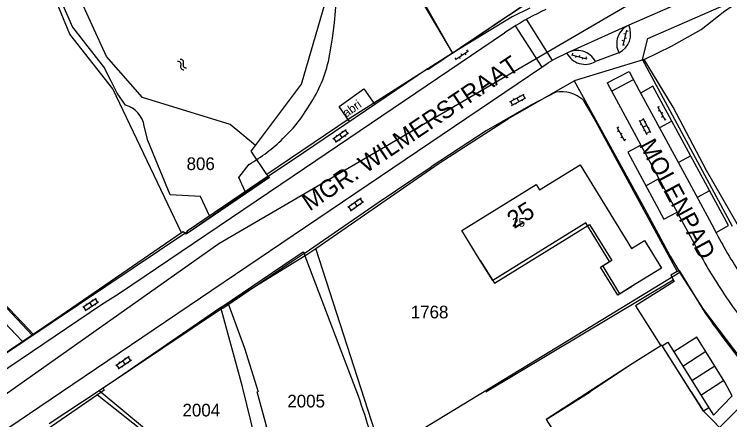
# Model space of a CAD drawing. Extents: x 148816 to 151297, y 399515 to 402500.
# Drawn here: x 150460.3 to 150562.1, y 400246 to 400303.7 of the extents above; entities that cross this region are included whole.
import ezdxf

# ---------------------------------------------------------------- set-up
doc = ezdxf.new("R2010")
doc.units = 0
for name, color, linetype in [('B01 Hoofdgebouw  [D] Norm', 7, 'Continuous'), ('B01 Hoofdgebouw  [T] Norm', 7, 'Continuous'), ('B01 hoofgebouw', 7, 'Continuous'), ('G01 perceelsgrens', 7, 'Continuous'), ('G02 sectiegrens', 7, 'Continuous'), ('Q21 Lichtmast  Gem', 7, 'Continuous'), ('S02 Open verharding  Norm', 7, 'Continuous'), ('S05 Water  Norm', 7, 'Continuous'), ('T03 Hek raster  [T] Norm', 7, 'Continuous'), ('T04 Haag heg  [D] Gem', 7, 'Continuous'), ('T09 Insteek water  [T] Norm', 7, 'Continuous'), ('V00 Kant verharding algemeen  [T] Norm', 7, 'Continuous'), ('V00 Kant verharding algemeen secundair  [D] Gem', 7, 'Continuous'), ('V00 Kant verharding algemeen secundair  [T] Gem', 7, 'Continuous'), ('V00 Kant verharding algemeen secundair  [T] Norm', 7, 'Continuous'), ('Z01 perceelnummer', 7, 'Continuous'), ('Z02 huisnummer', 7, 'Continuous'), ('Z02 Huisnummer  [Tekst] Norm', 7, 'Continuous'), ('Z06 straatnaam', 7, 'Continuous'), ('Z19 Overige Tekst  [Tekst] Gem', 7, 'Continuous')]:
    doc.layers.add(name, color=color, linetype=linetype)

msp = doc.modelspace()

# ---------------------------------------------------------------- linework, layer by layer
at = {"layer": 'B01 Hoofdgebouw  [D] Norm'}
for p, q in [((150541.65, 400274.01), (150528.4, 400265.82)), ((150545.05, 400268.51), (150541.65, 400274.01)), ((150528.4, 400265.82), (150526.64, 400268.68)), ((150543.74, 400267.7), (150545.05, 400268.51)), ((150546.2, 400263.74), (150543.74, 400267.7)), ((150548.15, 400264.97), (150546.2, 400263.74)), ((150548.25, 400253.96), (150542.26, 400250)), ((150535.99, 400246.05), (150542.26, 400250))]:
    msp.add_line(p, q, dxfattribs=at)
at = {"layer": 'B01 Hoofdgebouw  [T] Norm'}
for p, q in [((150535.06, 400278.71), (150540.85, 400282.26)), ((150540.85, 400282.26), (150548.16, 400270.35)), ((150524.01, 400272.93), (150534.59, 400279.47)), ((150534.59, 400279.47), (150535.06, 400278.71)), ((150526.64, 400268.68), (150524.01, 400272.93)), ((150548.16, 400270.35), (150550.02, 400271.49)), ((150550.02, 400271.49), (150552.41, 400267.58)), ((150552.41, 400267.58), (150548.15, 400264.97)), ((150552.48, 400256.63), (150548.25, 400253.96)), ((150556.66, 400250), (150552.48, 400256.63)), ((150556.66, 400250), (150558.4, 400247.24)), ((150558.4, 400247.24), (150573.7, 400231.8))]:
    msp.add_line(p, q, dxfattribs=at)
at = {"layer": 'B01 hoofgebouw'}
for points in [[(150526.64, 400268.68), (150524.01, 400272.93), (150534.59, 400279.47), (150535.06, 400278.71), (150540.85, 400282.26), (150548.16, 400270.35), (150550.02, 400271.49), (150552.41, 400267.58), (150548.15, 400264.97)], [(150526.64, 400268.68), (150528.64, 400265.45), (150542.2, 400273.78), (150545.35, 400268.66), (150544.06, 400267.87), (150546.47, 400263.94), (150548.15, 400264.97)], [(150559.56, 400224.83), (150563.08, 400221.28), (150573.7, 400231.8), (150558.4, 400247.24), (150552.48, 400256.63), (150548.25, 400253.96)], [(150548.25, 400253.96), (150535.99, 400246.05), (150543.96, 400233.56), (150548.15, 400236.34), (150559.56, 400224.83)]]:
    msp.add_lwpolyline(points, dxfattribs=at)
at = {"layer": 'G01 perceelsgrens'}
for points in [[(150494.62, 400285.03), (150501.2, 400293.74), (150504.59, 400305.44), (150504.12, 400312.34), (150503.23, 400317.16), (150498.05, 400331.78), (150497.42, 400332.57), (150485.36, 400343.17), (150479.64, 400350.38), (150476.09, 400356.75), (150473.3, 400361.88), (150463.61, 400371.64)], [(150484.1, 400272.59), (150474.31, 400293.09), (150468.19, 400300.85), (150463.92, 400311.21), (150460.94, 400320.14), (150461.55, 400322.56), (150461.21, 400324.44)], [(150494.62, 400285.03), (150491.03, 400288.02), (150478.56, 400291.83), (150473.42, 400297.69), (150461.21, 400324.44)], [(150510.08, 400320.41), (150522.69, 400298.16)], [(150549.94, 400297.26), (150553.85, 400299.13), (150558.06, 400301.52), (150561.43, 400304.17), (150564.91, 400306.51), (150569.56, 400308.58), (150579.91, 400312.76)], [(150522.69, 400298.16), (150532.95, 400305.06)], [(150549.94, 400297.26), (150539.99, 400294.23)], [(150678.11, 400218.14), (150667.82, 400218.8), (150655.15, 400218.97), (150638.91, 400219.46), (150631.73, 400221.28), (150627.83, 400222.85), (150623.11, 400224.74), (150618.73, 400226.75), (150615.4, 400228.39), (150607.67, 400232.51), (150603.35, 400235.35), (150598.98, 400238.33), (150594.31, 400241.41), (150586.98, 400246.58), (150583.13, 400249.64), (150579.84, 400252.67), (150576.6, 400256.06), (150572.84, 400260.09), (150570.13, 400263.7), (150567.04, 400267.7), (150563.89, 400272.67), (150558.84, 400281.47), (150554.07, 400290.46), (150549.94, 400297.26)], [(150503.21, 400270.37), (150520.78, 400282.51), (150530.64, 400288.86), (150539.99, 400294.23)], [(150539.99, 400294.23), (150542.58, 400289.58), (150549.99, 400276.07), (150553.67, 400269.26), (150555.03, 400266.98)], [(150496.27, 400280.9), (150494.02, 400284.22), (150494.62, 400285.03)], [(150489.7, 400261.98), (150502.11, 400269.61), (150503.21, 400270.37)], [(150512.67, 400241.19), (150503.21, 400270.37)], [(150555.03, 400266.98), (150535.7, 400255.16), (150512.67, 400241.19)], [(150555.03, 400266.98), (150555.29, 400266.53), (150558.35, 400261.75), (150562.68, 400256.06), (150565.57, 400252.37), (150571.56, 400246.07), (150574.73, 400242.91), (150578.86, 400239.44), (150581.07, 400237.94)], [(150459.29, 400261.84), (150462.84, 400258.04)], [(150489.7, 400261.98), (150475, 400251.89), (150472.38, 400250.15)], [(150497.84, 400230.41), (150497.24, 400233.9), (150494.6, 400243.33), (150492.78, 400250.71), (150489.7, 400261.98)], [(150472.38, 400250.15), (150465.27, 400245.43)], [(150482.22, 400241.98), (150472.38, 400250.15)]]:
    msp.add_lwpolyline(points, dxfattribs=at)
at = {"layer": 'G02 sectiegrens'}
for points in [[(150533.7, 400304.57), (150531.16, 400303.34), (150522.69, 400298.16)], [(150522.69, 400298.16), (150507.95, 400288.8), (150496.27, 400280.9)], [(150496.27, 400280.9), (150496.42, 400280.52), (150484.79, 400272.42), (150484.35, 400272.76), (150484.1, 400272.59)], [(150484.1, 400272.59), (150466.21, 400260.33), (150462.84, 400258.04)], [(150462.84, 400258.04), (150459.64, 400255.87), (150445.3, 400246.21), (150437.6, 400240.77)]]:
    msp.add_lwpolyline(points, dxfattribs=at)
at = {"layer": 'Q21 Lichtmast  Gem'}
msp.add_lwpolyline([(150470.02, 401545.9), (150556.48, 401148.68), (150587.33, 401006.96), (150639.15, 400861.23), (150792, 400651.61), (150911.82, 400487.27), (150967.93, 400385.83), (150992.88, 400314.71), (150864.37, 400354.64), (150785.76, 400358.38), (150705.9, 400348.4), (150564.28, 400314.71), (150489.42, 400271.04), (150319.72, 400151.26), (150222.4, 400100.1), (150103.26, 400037.48), (150071.61, 400097.7), (150036.48, 400058.92), (149995.31, 400040.21), (149954.13, 400021.49), (149930.42, 400026.48), (149891.12, 400015.25), (149831.23, 399977.82), (149652.8, 400166.23)], dxfattribs=at)
at = {"layer": 'S02 Open verharding  Norm'}
for p, q in [((150547.47, 400301.44), (150546.91, 400299.26)), ((150547.44, 400301.32), (150547.68, 400301.26)), ((150547.31, 400300.83), (150547.07, 400300.9)), ((150547.19, 400300.35), (150547.43, 400300.29)), ((150547.07, 400299.87), (150546.82, 400299.93)), ((150546.94, 400299.38), (150547.18, 400299.32)), ((150523.09, 400297.23), (150524.96, 400298.48)), ((150524.44, 400298.13), (150524.58, 400297.93)), ((150524.86, 400298.41), (150524.72, 400298.62)), ((150523.2, 400297.3), (150523.06, 400297.5)), ((150523.61, 400297.58), (150523.75, 400297.37)), ((150524.03, 400297.85), (150523.89, 400298.06)), ((150539.64, 400297.92), (150541.81, 400297.34)), ((150539.76, 400297.89), (150539.82, 400298.13)), ((150540.24, 400297.76), (150540.18, 400297.52)), ((150540.73, 400297.63), (150540.79, 400297.87)), ((150541.21, 400297.5), (150541.15, 400297.26)), ((150541.69, 400297.37), (150541.76, 400297.62)), ((150530.82, 400291.25), (150532.86, 400292.31)), ((150532.21, 400292.15), (150532.28, 400292.01)), ((150533, 400291.71), (150532.72, 400292.24)), ((150531.22, 400290.79), (150530.95, 400291.32)), ((150531.09, 400290.72), (150533.13, 400291.78)), ((150531.32, 400291.69), (150531.39, 400291.55)), ((150531.67, 400291.02), (150531.74, 400290.89)), ((150531.84, 400291.78), (150532.11, 400291.25)), ((150532.56, 400291.48), (150532.62, 400291.35)), ((150551.85, 400290.56), (150552.95, 400288.6)), ((150551.91, 400290.45), (150552.13, 400290.57)), ((150552.15, 400290.01), (150551.94, 400289.89)), ((150552.4, 400289.58), (150552.62, 400289.7)), ((150552.64, 400289.14), (150552.43, 400289.02)), ((150549.26, 400288.62), (150550.32, 400286.58)), ((150549.33, 400288.49), (150549.86, 400288.77)), ((150549.56, 400288.05), (150549.43, 400287.98)), ((150549.79, 400288.9), (150550.86, 400286.86)), ((150550.22, 400288.39), (150550.09, 400288.32)), ((150552.89, 400288.71), (150553.11, 400288.83)), ((150505.67, 400285.97), (150507.55, 400287.3)), ((150506.93, 400287.04), (150507.02, 400286.92)), ((150507.77, 400286.72), (150507.43, 400287.21)), ((150546.06, 400287.64), (150547.18, 400285.69)), ((150546.12, 400287.53), (150546.34, 400287.66)), ((150546.37, 400287.1), (150546.16, 400286.98)), ((150550.32, 400287.88), (150549.79, 400287.6)), ((150550.02, 400287.16), (150549.89, 400287.09)), ((150550.26, 400286.72), (150550.79, 400286.99)), ((150550.69, 400287.51), (150550.55, 400287.44)), ((150506.14, 400285.57), (150505.79, 400286.06)), ((150506.01, 400285.48), (150507.9, 400286.8)), ((150506.11, 400286.47), (150506.2, 400286.35)), ((150506.61, 400286.63), (150506.95, 400286.14)), ((150507.36, 400286.43), (150507.45, 400286.31)), ((150546.62, 400286.67), (150546.84, 400286.79)), ((150546.87, 400286.23), (150546.65, 400286.11)), ((150547.12, 400285.8), (150547.33, 400285.92)), ((150506.55, 400285.85), (150506.63, 400285.73)), ((150507.79, 400276.23), (150509.68, 400277.56)), ((150508.14, 400275.74), (150510.02, 400277.07)), ((150508.74, 400276.9), (150509.08, 400276.4)), ((150509.06, 400277.31), (150509.14, 400277.18)), ((150509.9, 400276.98), (150509.55, 400277.47)), ((150508.26, 400275.83), (150507.92, 400276.32)), ((150508.24, 400276.73), (150508.33, 400276.61)), ((150508.67, 400276.12), (150508.76, 400275.99)), ((150509.49, 400276.69), (150509.58, 400276.57)), ((150470.06, 400262.05), (150471.98, 400263.3)), ((150470.38, 400261.54), (150472.31, 400262.8)), ((150470.52, 400262.53), (150470.6, 400262.4)), ((150471.02, 400262.67), (150471.35, 400262.17)), ((150471.36, 400263.07), (150471.44, 400262.95)), ((150472.19, 400262.71), (150471.86, 400263.22)), ((150470.51, 400261.62), (150470.18, 400262.13)), ((150470.93, 400261.9), (150471.01, 400261.77)), ((150471.77, 400262.44), (150471.85, 400262.32)), ((150474.75, 400253.75), (150476.65, 400255.06)), ((150475.09, 400253.26), (150476.99, 400254.56)), ((150475.7, 400254.4), (150476.04, 400253.91)), ((150476.03, 400254.81), (150476.11, 400254.69)), ((150476.86, 400254.48), (150476.52, 400254.97)), ((150475.21, 400253.34), (150474.87, 400253.84)), ((150475.2, 400254.25), (150475.29, 400254.12)), ((150475.63, 400253.63), (150475.71, 400253.5)), ((150476.45, 400254.19), (150476.53, 400254.07))]:
    msp.add_line(p, q, dxfattribs=at)
at = {"layer": 'S05 Water  Norm'}
for centre, start, end in [((150483.98, 400296.84), 335.0555, 98.9105), ((150483.62, 400296.56), 335.0555, 98.9105), ((150484.39, 400296.21), 155.0555, 278.9105), ((150484.75, 400296.48), 155.0555, 278.9105)]:
    msp.add_arc(centre, 0.425, start, end, dxfattribs=at)
at = {"layer": 'T03 Hek raster  [T] Norm'}
msp.add_line((150548.73, 400262.24), (150552.33, 400256.54), dxfattribs=at)
at = {"layer": 'T04 Haag heg  [D] Gem'}
for p, q in [((150509.92, 400319.8), (150522.68, 400298.13)), ((150463.08, 400258.1), (150448.5, 400273.41)), ((150461.42, 400257.19), (150446.99, 400272.35)), ((150527.42, 400250), (150554.1, 400265.94)), ((150472.16, 400249.58), (150480, 400243.37))]:
    msp.add_line(p, q, dxfattribs=at)
msp.add_lwpolyline([(150427.3, 400296.1), (150448.5, 400273.41), (150446.99, 400272.35), (150461.42, 400257.19)], dxfattribs=at)
at = {"layer": 'T09 Insteek water  [T] Norm'}
for p, q in [((150474.06, 400294.27), (150473.14, 400296.02)), ((150474.97, 400292.47), (150474.06, 400294.27)), ((150476.15, 400290.76), (150474.97, 400292.47)), ((150501.08, 400288.84), (150502.07, 400290.38)), ((150498.55, 400286), (150500, 400287.47)), ((150482.47, 400278.01), (150479.32, 400285.71)), ((150492.27, 400280.49), (150493.74, 400282.35)), ((150493.19, 400278.5), (150492.27, 400280.49)), ((150486.83, 400277.79), (150482.47, 400278.01)), ((150488.08, 400275.03), (150486.83, 400277.79)), ((150507.33, 400254.61), (150501.58, 400269.67)), ((150490.79, 400262.4), (150493.06, 400256.19)), ((150493.06, 400256.19), (150495.01, 400250)), ((150509.06, 400250), (150507.33, 400254.61))]:
    msp.add_line(p, q, dxfattribs=at)
msp.add_lwpolyline([(150398.05, 400372.74), (150405.03, 400371.86), (150416.75, 400370.8), (150420.29, 400370.29), (150425.05, 400371.5), (150426, 400372.51), (150429.73, 400377.1), (150435.64, 400373.4), (150440.65, 400369.33), (150445.02, 400365.53), (150449.42, 400361.71), (150451.74, 400359.28), (150454.73, 400355.74), (150460.41, 400348.81), (150463.24, 400341.01), (150462.86, 400334.86), (150460.62, 400327.67), (150462.37, 400318.68), (150463.64, 400313.12), (150468.57, 400301.86), (150473.14, 400296.02)], dxfattribs=at)
for centre, radius, start, end in [((150445.89, 400308.76), 60.3, 348.72, 5.6679), ((150486.02, 400301.53), 19.54, 325.2191, 346.4848), ((150475.06, 400287.11), 3.81, 9.9732, 73.3414), ((150480.14, 400305.26), 26.65, 300.6867, 313.6983), ((150378.37, 400215.27), 121.56, 8.3841, 16.6031), ((150401.15, 400211.22), 114.67, 14.2638, 19.7685)]:
    msp.add_arc(centre, radius, start, end, dxfattribs=at)
at = {"layer": 'V00 Kant verharding algemeen  [T] Norm'}
for p, q in [((150530.8, 400303.59), (150519.19, 400295.79)), ((150531.11, 400301.71), (150530.1, 400301.05)), ((150500, 400280.7), (150530.1, 400301.05)), ((150519.12, 400295.9), (150500, 400283)), ((150519.12, 400295.9), (150519.19, 400295.79)), ((150506.53, 400290.58), (150510.06, 400293.09)), ((150510.06, 400293.09), (150511.62, 400290.85)), ((150508.04, 400288.43), (150506.53, 400290.58)), ((150500.02, 400287.49), (150501.08, 400288.84)), ((150479.32, 400285.71), (150478.81, 400287.77)), ((150500, 400287.47), (150500.02, 400287.49)), ((150500, 400283), (150496.5, 400280.64)), ((150512.11, 400276.93), (150519.63, 400281.97)), ((150475.3, 400264), (150500, 400280.7)), ((150484.89, 400272.87), (150496.43, 400280.69)), ((150496.61, 400280.47), (150485.06, 400272.62)), ((150496.5, 400280.63), (150496.61, 400280.47)), ((150501.58, 400269.67), (150512.11, 400276.93)), ((150484.88, 400272.69), (150450.96, 400250)), ((150485.06, 400272.62), (150484.89, 400272.87)), ((150467.01, 400250), (150500, 400272.26)), ((150500, 400268.93), (150501.42, 400269.89)), ((150501.58, 400269.67), (150500, 400268.6)), ((150501.42, 400269.89), (150501.58, 400269.67)), ((150489.84, 400262.1), (150500, 400268.93)), ((150500, 400268.6), (150489.98, 400261.85)), ((150472.72, 400262.43), (150475.3, 400264)), ((150454.29, 400250), (150472.72, 400262.43)), ((150489.95, 400261.9), (150472.97, 400250.49)), ((150489.98, 400261.85), (150489.84, 400262.1)), ((150472.97, 400250.49), (150473.1, 400250.22)), ((150445.41, 400235.43), (150467.01, 400250)), ((150472.78, 400250), (150453.51, 400236.78)), ((150473.1, 400250.22), (150472.78, 400250))]:
    msp.add_line(p, q, dxfattribs=at)
for points in [[(150562.52, 400273.52), (150549.72, 400297.23), (150550.5, 400300.24), (150565.05, 400306.64), (150566.21, 400307), (150570.49, 400308.82), (150570.47, 400308.94), (150578.58, 400312.22)], [(150530.8, 400303.59), (150533.76, 400305.58), (150534.24, 400308.94)], [(150563.91, 400309.21), (150547.78, 400302.13)], [(150547.78, 400302.13), (150539.48, 400298.41)], [(150538.95, 400298.17), (150537.3, 400297.33), (150536.31, 400296.76)], [(150500, 400272.26), (150535.4, 400296.15), (150536.31, 400296.76)], [(150547.81, 400295.56), (150549.24, 400292.86), (150555.68, 400281.01), (150559.6, 400273.77)], [(150544.68, 400293.91), (150552.66, 400279.21), (150557.08, 400271.08)], [(150537.38, 400292.61), (150533.83, 400290.74), (150527.48, 400287.09), (150519.63, 400281.97)], [(150541.27, 400291.49), (150542.8, 400288.89), (150554.68, 400267.11), (150553.77, 400266.57), (150554.22, 400265.7), (150548.73, 400262.24)], [(150554.68, 400267.11), (150554.93, 400267.23), (150558.36, 400261.64)], [(150552.54, 400256.54), (150553.31, 400257.03), (150559.15, 400247.71), (150558.4, 400247.25)]]:
    msp.add_lwpolyline(points, dxfattribs=at)
for centre, radius, start, end in [((150556.08, 400262.16), 46.77, 115.4903, 122.2666), ((150548.91, 400299.5), 2.86, 113.3322, 207.2164), ((150540.41, 400295.59), 2.96, 27.4476, 119.4243), ((150538.15, 400287.94), 4.73, 48.7005, 99.3542), ((150622.53, 400305.52), 70.49, 206.7689, 212.8557), ((150629.8, 400309.36), 82.19, 207.7633, 213.67), ((150638.37, 400316.01), 93.01, 214.1543, 219.0969), ((150653.05, 400326.36), 114.7, 214.3513, 219.3771)]:
    msp.add_arc(centre, radius, start, end, dxfattribs=at)
at = {"layer": 'V00 Kant verharding algemeen secundair  [D] Gem'}
for p, q in [((150553.9, 400288.5), (150552.13, 400287.54)), ((150556.59, 400283.54), (150554.83, 400282.59)), ((150550.2, 400279.3), (150552.06, 400280.31)), ((150559.27, 400278.58), (150557.51, 400277.63)), ((150558.76, 400255.71), (150555.46, 400253.6)), ((150560.04, 400253.65), (150556.75, 400251.54)), ((150561.32, 400251.58), (150558.04, 400249.48))]:
    msp.add_line(p, q, dxfattribs=at)
at = {"layer": 'V00 Kant verharding algemeen secundair  [T] Gem'}
for p, q in [((150536.92, 400297.09), (150533.23, 400302.97)), ((150531.62, 400302.04), (150535.39, 400296.16)), ((150545.3, 400292.75), (150548.42, 400294.41))]:
    msp.add_line(p, q, dxfattribs=at)
for centre, radius, start, end in [((150545.01, 400300.9), 3.03, 296.5932, 23.9555), ((150541.57, 400299.5), 2.94, 206.9071, 299.9649)]:
    msp.add_arc(centre, radius, start, end, dxfattribs=at)
at = {"layer": 'V00 Kant verharding algemeen secundair  [T] Norm'}
for p, q in [((150546.36, 400298.2), (150543.04, 400296.96)), ((150544.68, 400293.91), (150547.81, 400295.56))]:
    msp.add_line(p, q, dxfattribs=at)
for points in [[(150560.21, 400272.67), (150561.96, 400273.62), (150551.21, 400293.46), (150549.46, 400292.47)], [(150549.48, 400285.06), (150547.62, 400284.05), (150552.78, 400274.54), (150554.65, 400275.55)], [(150559.15, 400247.71), (150559.81, 400246.66), (150562.5, 400249.44), (150561.46, 400251.37), (150557.47, 400257.78), (150554.17, 400255.66)], [(150564.33, 400241.25), (150567.64, 400244.51), (150563.91, 400248.12), (150560.69, 400244.92)]]:
    msp.add_lwpolyline(points, dxfattribs=at)

# ---------------------------------------------------------------- texts
at = {"layer": 'Z01 perceelnummer'}
for s, p in [('806', (150484.83, 400281.53)), ('1768', (150516.74, 400260.44)), ('2005', (150499.17, 400247.77)), ('2004', (150484.25, 400246.49))]:
    msp.add_text(s, height=1.8, dxfattribs=at).set_placement(p)
at = {"layer": 'Z02 huisnummer'}
msp.add_text('25', height=2.5, rotation=31.7201, dxfattribs=at).set_placement((150531.44, 400273.11))
at = {"layer": 'Z02 Huisnummer  [Tekst] Norm'}
msp.add_text('25', height=1.25, dxfattribs=at).set_placement((150531.15, 400273.47))
at = {"layer": 'Z06 straatnaam'}
for s, rotation, p in [('MGR. WILMERSTRAAT', 33.992, (150502.35, 400275.62)), ('MOLENPAD', 298.2309, (150549.19, 400285.11))]:
    msp.add_text(s, height=2.5, rotation=rotation, dxfattribs=at).set_placement(p)
at = {"layer": 'Z19 Overige Tekst  [Tekst] Gem'}
msp.add_text('abri', height=1.25, rotation=35, dxfattribs=at).set_placement((150507.57, 400288.97))

doc.saveas('drawing.dxf')
